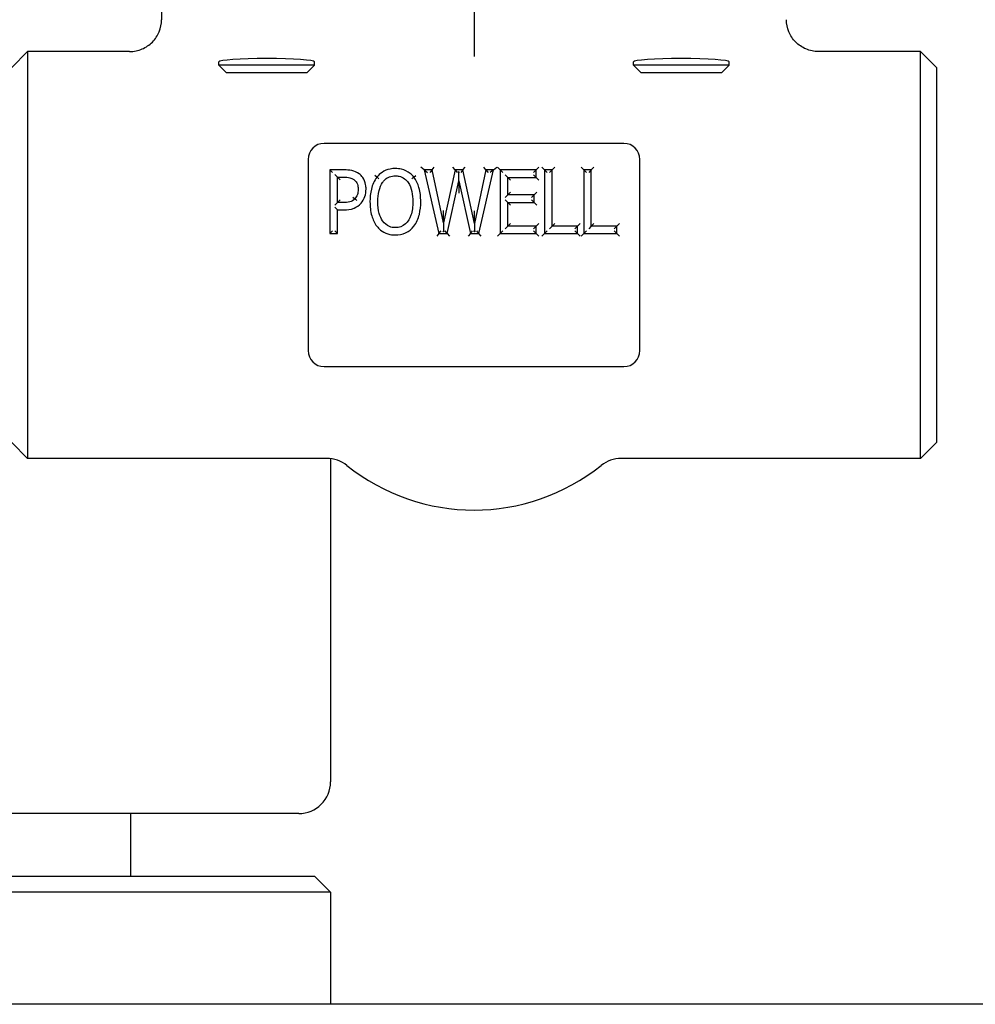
# Model space of a CAD drawing. Header units: inches. Extents: x 36 to 1719, y -84 to 1122.
# Tile 337 of 550: x 908.7 to 912.45, y 416.11 to 419.97. Entities that reach past the tile are written whole.
import ezdxf

# ---------------------------------------------------------------- set-up
doc = ezdxf.new("R2010")
doc.units = ezdxf.units.IN
doc.header["$LTSCALE"] = 48
doc.header["$MEASUREMENT"] = 0
doc.layers.add('Visible (ANSI)', color=7, linetype='Continuous', lineweight=30)

msp = doc.modelspace()

# ---------------------------------------------------------------- linework, layer by layer
at = {"layer": 'Visible (ANSI)'}
for p, q in [((909.25518, 420.39693), (909.25518, 419.96936)), ((910.48018, 420.39693), (910.48018, 419.94977)), ((910.48018, 419.94977), (910.48018, 419.82501)), ((908.66768, 419.78193), (908.73018, 419.84443)), ((908.73018, 419.84443), (908.73018, 418.24943)), ((909.1297, 419.84443), (908.73018, 419.84443)), ((912.23018, 419.84443), (911.83066, 419.84443)), ((912.29268, 419.78193), (912.23018, 419.84443)), ((912.23018, 418.24943), (912.23018, 419.84443)), ((909.48018, 419.79075), (909.48018, 419.80379)), ((909.509, 419.76193), (909.48018, 419.79075)), ((909.85518, 419.79075), (909.48018, 419.79075)), ((909.82636, 419.76193), (909.85518, 419.79075)), ((909.85518, 419.79075), (909.85518, 419.80379)), ((911.10518, 419.79075), (911.10518, 419.80379)), ((911.134, 419.76193), (911.10518, 419.79075)), ((911.48018, 419.79075), (911.10518, 419.79075)), ((911.45136, 419.76193), (911.48018, 419.79075)), ((911.48018, 419.79075), (911.48018, 419.80379)), ((912.29268, 419.78193), (912.29268, 418.31193)), ((909.509, 419.76193), (909.82636, 419.76193)), ((911.134, 419.76193), (911.45136, 419.76193)), ((911.06768, 419.48443), (909.89268, 419.48443)), ((909.83018, 419.42193), (909.83018, 418.67193)), ((911.13018, 418.67193), (911.13018, 419.42193)), ((910.28501, 419.38063), (910.27192, 419.39105)), ((910.3156, 419.38063), (910.32399, 419.39105)), ((910.40596, 419.38063), (910.39755, 419.39105)), ((910.43635, 419.38063), (910.44475, 419.39105)), ((910.5267, 419.38063), (910.51828, 419.39105)), ((910.55608, 419.38063), (910.56911, 419.39105)), ((910.5724, 419.39105), (910.58282, 419.38063)), ((910.72342, 419.38063), (910.73384, 419.39105)), ((910.75624, 419.38063), (910.74582, 419.39105)), ((910.78622, 419.38063), (910.79664, 419.39105)), ((910.91001, 419.38063), (910.89959, 419.39105)), ((910.93999, 419.38063), (910.95041, 419.39105)), ((909.91487, 419.38063), (909.91487, 419.13063)), ((909.97139, 419.38063), (909.91487, 419.38063)), ((909.91487, 419.38063), (909.92529, 419.37021)), ((909.93444, 419.36228), (909.94485, 419.35186)), ((909.94485, 419.25218), (909.94485, 419.35186)), ((909.94485, 419.35186), (909.96957, 419.35186)), ((909.95527, 419.34144), (909.94485, 419.35186)), ((910.09923, 419.35206), (910.09099, 419.35843)), ((910.24429, 419.35206), (910.25249, 419.35848)), ((910.28501, 419.38063), (910.34254, 419.13063)), ((910.3156, 419.38063), (910.28501, 419.38063)), ((910.28501, 419.38063), (910.29809, 419.37021)), ((910.3156, 419.38063), (910.30721, 419.37021)), ((910.36098, 419.17257), (910.3156, 419.38063)), ((910.40596, 419.38063), (910.36098, 419.17257)), ((910.43635, 419.38063), (910.40596, 419.38063)), ((910.40596, 419.38063), (910.41436, 419.37021)), ((910.42006, 419.37315), (910.41642, 419.37021)), ((910.42014, 419.33808), (910.42006, 419.37315)), ((910.42371, 419.37021), (910.42006, 419.37315)), ((910.43635, 419.38063), (910.42794, 419.37021)), ((910.48173, 419.17074), (910.43635, 419.38063)), ((910.5267, 419.38063), (910.48173, 419.17074)), ((910.49955, 419.13063), (910.55608, 419.38063)), ((910.55608, 419.38063), (910.5267, 419.38063)), ((910.5267, 419.38063), (910.53512, 419.37021)), ((910.55608, 419.38063), (910.54304, 419.37021)), ((910.58282, 419.38063), (910.58282, 419.13063)), ((910.72342, 419.38063), (910.58282, 419.38063)), ((910.58282, 419.38063), (910.59324, 419.37021)), ((910.6128, 419.35105), (910.60239, 419.36147)), ((910.6128, 419.35105), (910.72342, 419.35105)), ((910.6128, 419.28257), (910.6128, 419.35105)), ((910.6128, 419.35105), (910.62322, 419.34063)), ((910.72342, 419.38063), (910.713, 419.37021)), ((910.72342, 419.35105), (910.713, 419.36147)), ((910.72342, 419.35105), (910.72342, 419.38063)), ((910.72342, 419.35105), (910.73384, 419.34063)), ((910.75624, 419.38063), (910.75624, 419.13063)), ((910.78622, 419.38063), (910.75624, 419.38063)), ((910.75624, 419.38063), (910.76666, 419.37021)), ((910.78622, 419.38063), (910.77581, 419.37021)), ((910.78622, 419.16021), (910.78622, 419.38063)), ((910.91001, 419.38063), (910.91001, 419.13063)), ((910.93999, 419.38063), (910.91001, 419.38063)), ((910.91001, 419.38063), (910.92042, 419.37021)), ((910.93999, 419.38063), (910.92958, 419.37021)), ((910.93999, 419.16021), (910.93999, 419.38063)), ((910.37536, 419.13063), (910.42014, 419.33808)), ((910.42014, 419.33808), (910.46592, 419.13063)), ((910.42014, 419.33808), (910.42025, 419.28924)), ((910.00508, 419.27403), (910.01293, 419.26718)), ((910.6128, 419.28257), (910.60239, 419.27216)), ((910.6128, 419.28257), (910.62322, 419.29299)), ((910.71592, 419.28257), (910.6128, 419.28257)), ((910.71592, 419.28257), (910.70551, 419.27216)), ((910.71592, 419.28257), (910.72634, 419.29299)), ((910.71592, 419.253), (910.71592, 419.28257)), ((909.93444, 419.24177), (909.94485, 419.25218)), ((909.94485, 419.22382), (909.93444, 419.23424)), ((909.95527, 419.2626), (909.94485, 419.25218)), ((909.96532, 419.25218), (909.94485, 419.25218)), ((910.6128, 419.253), (910.60239, 419.26341)), ((910.6128, 419.253), (910.71592, 419.253)), ((910.6128, 419.16021), (910.6128, 419.253)), ((910.6128, 419.253), (910.62322, 419.24258)), ((910.71592, 419.253), (910.70551, 419.26341)), ((910.71592, 419.253), (910.72634, 419.24258)), ((909.94485, 419.13063), (909.94485, 419.22382)), ((909.94485, 419.22382), (909.97018, 419.22382)), ((910.36098, 419.17257), (910.36093, 419.22166)), ((910.48173, 419.17074), (910.48168, 419.22024)), ((910.36098, 419.17257), (910.36101, 419.13797)), ((910.48173, 419.17074), (910.48176, 419.1376)), ((910.6128, 419.16021), (910.60239, 419.14979)), ((910.6128, 419.16021), (910.62322, 419.17062)), ((910.72342, 419.16021), (910.6128, 419.16021)), ((910.72342, 419.16021), (910.713, 419.14979)), ((910.72342, 419.16021), (910.73384, 419.17062)), ((910.72342, 419.13063), (910.72342, 419.16021)), ((910.78622, 419.16021), (910.77581, 419.14979)), ((910.78622, 419.16021), (910.79664, 419.17062)), ((910.8863, 419.16021), (910.78622, 419.16021)), ((910.8863, 419.16021), (910.87589, 419.14979)), ((910.8863, 419.16021), (910.89672, 419.17062)), ((910.8863, 419.13063), (910.8863, 419.16021)), ((910.93999, 419.16021), (910.92958, 419.14979)), ((910.93999, 419.16021), (910.95041, 419.17062)), ((911.04007, 419.16021), (910.93999, 419.16021)), ((911.04007, 419.16021), (911.02966, 419.14979)), ((911.04007, 419.16021), (911.05049, 419.17062)), ((911.04007, 419.13063), (911.04007, 419.16021)), ((909.91487, 419.13063), (909.92529, 419.14105)), ((909.91487, 419.13063), (909.94485, 419.13063)), ((909.94485, 419.13063), (909.93444, 419.14105)), ((910.34254, 419.13063), (910.33425, 419.12021)), ((910.34254, 419.13063), (910.35084, 419.14105)), ((910.34254, 419.13063), (910.37536, 419.13063)), ((910.35719, 419.14105), (910.36101, 419.13797)), ((910.36101, 419.13797), (910.36482, 419.14105)), ((910.37536, 419.13063), (910.36696, 419.14105)), ((910.37536, 419.13063), (910.38377, 419.12021)), ((910.46592, 419.13063), (910.45756, 419.12021)), ((910.46592, 419.13063), (910.47429, 419.14105)), ((910.46592, 419.13063), (910.49955, 419.13063)), ((910.48176, 419.1376), (910.47749, 419.14105)), ((910.48602, 419.14105), (910.48176, 419.1376)), ((910.49955, 419.13063), (910.49123, 419.14105)), ((910.50788, 419.12021), (910.49955, 419.13063)), ((910.58282, 419.13063), (910.5724, 419.12021)), ((910.58282, 419.13063), (910.59324, 419.14105)), ((910.58282, 419.13063), (910.72342, 419.13063)), ((910.72342, 419.13063), (910.713, 419.14105)), ((910.72342, 419.13063), (910.73384, 419.12021)), ((910.74582, 419.12021), (910.75624, 419.13063)), ((910.75624, 419.13063), (910.76666, 419.14105)), ((910.75624, 419.13063), (910.8863, 419.13063)), ((910.8863, 419.13063), (910.87589, 419.14105)), ((910.8863, 419.13063), (910.89672, 419.12021)), ((910.89959, 419.12021), (910.91001, 419.13063)), ((910.91001, 419.13063), (910.92042, 419.14105)), ((910.91001, 419.13063), (911.04007, 419.13063)), ((911.04007, 419.13063), (911.02966, 419.14105)), ((911.04007, 419.13063), (911.05049, 419.12021)), ((909.89268, 418.60943), (911.06768, 418.60943)), ((908.66768, 418.31193), (908.73018, 418.24943)), ((912.29268, 418.31193), (912.23018, 418.24943)), ((909.90346, 418.24943), (908.73018, 418.24943)), ((909.91768, 418.24862), (909.91768, 416.98193)), ((912.23018, 418.24943), (911.0569, 418.24943)), ((909.79268, 416.85693), (895.04268, 416.85693)), ((909.1337, 416.85693), (909.1337, 416.61193)), ((894.98018, 416.61193), (909.85518, 416.61193)), ((909.85518, 416.61193), (909.91768, 416.54943)), ((909.91768, 416.54943), (894.91768, 416.54943)), ((909.91768, 416.54943), (909.91768, 416.10943)), ((1025.91768, 416.10943), (748.91768, 416.10943))]:
    msp.add_line(p, q, dxfattribs=at)
for centre, radius, start, end in [((909.89268, 419.42193), 0.0625, 90, 180), ((911.06768, 419.42193), 0.0625, 0, 90), ((909.89268, 418.67193), 0.0625, 180, 270), ((911.06768, 418.67193), 0.0625, 270, 0), ((909.90346, 418.12443), 0.125, 51.30526, 90), ((911.0569, 418.12443), 0.125, 90, 128.69474), ((910.48018, 418.84443), 0.7975, 231.30526, 308.69474), ((909.79268, 416.98193), 0.125, 270, 0)]:
    msp.add_arc(centre, radius, start, end, dxfattribs=at)
for centre in [(909.66768, 419.80379), (911.29268, 419.80379)]:
    msp.add_ellipse(centre, major_axis=(-0.1875, 0), ratio=0.0699681, start_param=3.1415927, end_param=6.2831853, dxfattribs=at)
for points, knots in [([(909.1297, 419.84443), (909.12981, 419.84443), (909.12992, 419.84443), (909.13846, 419.84445), (909.14686, 419.84532), (909.16337, 419.84871), (909.17143, 419.85124), (909.19418, 419.86095), (909.20779, 419.87021), (909.23065, 419.89339), (909.23969, 419.90706), (909.25201, 419.93708), (909.25518, 419.95314), (909.25518, 419.96936)], [-0.00081437, -0.00081437, -0.00081437, -0.00081437, 0, 0, 0.06424187, 0.06424187, 0.12843712, 0.12843712, 0.25272368, 0.25272368, 0.37647976, 0.37647976, 0.50008222, 0.50008222, 0.50008222, 0.50008222]), ([(911.83066, 419.84443), (911.83055, 419.84443), (911.83045, 419.84443), (911.82191, 419.84445), (911.8135, 419.84532), (911.79699, 419.84871), (911.78893, 419.85124), (911.76618, 419.86095), (911.75257, 419.87021), (911.72971, 419.89339), (911.72067, 419.90706), (911.70835, 419.93708), (911.70518, 419.95314), (911.70518, 419.96936)], [-0.00081437, -0.00081437, -0.00081437, -0.00081437, 0, 0, 0.06424187, 0.06424187, 0.12843712, 0.12843712, 0.25272368, 0.25272368, 0.37647976, 0.37647976, 0.50008222, 0.50008222, 0.50008222, 0.50008222]), ([(910.17176, 419.3859), (910.16492, 419.3859), (910.15789, 419.3853), (910.13984, 419.38167), (910.12907, 419.37735), (910.1117, 419.36571), (910.10489, 419.35921), (910.09923, 419.35206)], [-0.18591653, -0.18591653, -0.18591653, -0.18591653, -0.1383387, -0.1383387, -0.06221417, -0.06221417, 0, 0, 0, 0]), ([(910.24429, 419.35206), (910.23999, 419.35745), (910.23505, 419.36242), (910.21945, 419.37467), (910.20765, 419.38037), (910.18742, 419.38512), (910.17946, 419.3859), (910.17176, 419.3859)], [-0.18588354, -0.18588354, -0.18588354, -0.18588354, -0.13912509, -0.13912509, -0.05350965, -0.05350965, 0, 0, 0, 0]), ([(909.96957, 419.35186), (909.97771, 419.35186), (909.98581, 419.35135), (909.99297, 419.34973), (909.99905, 419.34836), (910.00472, 419.34587), (910.00948, 419.34234)], [-0.1225061, -0.1225061, -0.1225061, -0.1225061, -0.0569635, -0.0569635, -0.0569635, 0, 0, 0, 0]), ([(910.02994, 419.36503), (910.02136, 419.37167), (910.01077, 419.37595), (909.99078, 419.38009), (909.98097, 419.38063), (909.97139, 419.38063)], [-0.13886282, -0.13886282, -0.13886282, -0.13886282, -0.06943141, -0.06943141, 0, 0, 0, 0]), ([(910.05669, 419.30526), (910.05669, 419.31104), (910.05629, 419.31701), (910.0535, 419.33259), (910.04971, 419.34226), (910.04005, 419.35605), (910.03527, 419.36099), (910.02994, 419.36503)], [-0.14770424, -0.14770424, -0.14770424, -0.14770424, -0.10744801, -0.10744801, -0.04303805, -0.04303805, 0, 0, 0, 0]), ([(910.09923, 419.35206), (910.08869, 419.33807), (910.08186, 419.32178), (910.07364, 419.28884), (910.07229, 419.27203), (910.07229, 419.25563)], [-0.24071175, -0.24071175, -0.24071175, -0.24071175, -0.12035588, -0.12035588, 0, 0, 0, 0]), ([(910.10747, 419.34569), (910.10745, 419.34571), (910.10743, 419.34572), (910.10632, 419.34658), (910.10525, 419.34741), (910.10326, 419.34895), (910.10236, 419.34964), (910.10085, 419.35081), (910.10025, 419.35127), (910.09944, 419.3519), (910.09923, 419.35206), (910.09923, 419.35206)], [-0.041693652, -0.041693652, -0.041693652, -0.041693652, -0.041500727, -0.041500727, -0.031006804, -0.031006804, -0.020670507, -0.020670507, -0.010335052, -0.010335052, 0, 0, 0, 0]), ([(910.12172, 419.3312), (910.1241, 419.33461), (910.12673, 419.33783), (910.13372, 419.34486), (910.13829, 419.34828), (910.14329, 419.35085), (910.15011, 419.35434), (910.15777, 419.35629), (910.16777, 419.35706), (910.16976, 419.35713), (910.17176, 419.35713)], [-0.17427134, -0.17427134, -0.17427134, -0.17427134, -0.13854695, -0.13854695, -0.08695734, -0.08695734, -0.08695734, -0.01710615, -0.01710615, 0, 0, 0, 0]), ([(910.17176, 419.35713), (910.17678, 419.35713), (910.18178, 419.35663), (910.19424, 419.35383), (910.20136, 419.35067), (910.21309, 419.34205), (910.21782, 419.33699), (910.2218, 419.3312)], [-0.17407625, -0.17407625, -0.17407625, -0.17407625, -0.13064444, -0.13064444, -0.06115355, -0.06115355, 0, 0, 0, 0]), ([(910.23608, 419.34564), (910.2361, 419.34566), (910.23612, 419.34567), (910.23723, 419.34654), (910.2383, 419.34738), (910.24028, 419.34893), (910.24117, 419.34963), (910.24267, 419.3508), (910.24327, 419.35127), (910.24408, 419.3519), (910.24429, 419.35206), (910.24429, 419.35206)], [-0.000192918, -0.000192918, -0.000192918, -0.000192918, 0, 0, 0.010492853, 0.010492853, 0.020828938, 0.020828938, 0.031164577, 0.031164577, 0.041500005, 0.041500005, 0.041500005, 0.041500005]), ([(910.27123, 419.25563), (910.27123, 419.274), (910.26947, 419.29288), (910.26414, 419.31114), (910.26, 419.32534), (910.25378, 419.33971), (910.24429, 419.35206)], [-0.24042706, -0.24042706, -0.24042706, -0.24042706, -0.10576732, -0.10576732, -0.10576732, 0, 0, 0, 0]), ([(910.00948, 419.34234), (910.0113, 419.34101), (910.01297, 419.33955), (910.01933, 419.33287), (910.02252, 419.32635), (910.02523, 419.31427), (910.02569, 419.30928), (910.02569, 419.30425)], [-0.13348426, -0.13348426, -0.13348426, -0.13348426, -0.11183803, -0.11183803, -0.04301463, -0.04301463, 0, 0, 0, 0]), ([(910.03703, 419.24975), (910.0441, 419.25744), (910.04901, 419.26682), (910.05521, 419.28556), (910.05669, 419.29557), (910.05669, 419.30526)], [-0.1325392, -0.1325392, -0.1325392, -0.1325392, -0.0662696, -0.0662696, 0, 0, 0, 0]), ([(910.10328, 419.25563), (910.10328, 419.27045), (910.1046, 419.28527), (910.10804, 419.29919), (910.11092, 419.31082), (910.11533, 419.32204), (910.12172, 419.3312)], [-0.21576633, -0.21576633, -0.21576633, -0.21576633, -0.09807128, -0.09807128, -0.09807128, 0, 0, 0, 0]), ([(910.2218, 419.3312), (910.22879, 419.32112), (910.23343, 419.30849), (910.23914, 419.2828), (910.24024, 419.26922), (910.24024, 419.25563)], [-0.2156668, -0.2156668, -0.2156668, -0.2156668, -0.1078334, -0.1078334, 0, 0, 0, 0]), ([(910.01293, 419.26718), (910.00774, 419.26113), (910.00107, 419.25709), (909.98448, 419.25282), (909.97488, 419.25218), (909.96532, 419.25218)], [-0.15332819, -0.15332819, -0.15332819, -0.15332819, -0.07666409, -0.07666409, 0, 0, 0, 0]), ([(910.02569, 419.30425), (910.02569, 419.29692), (910.0248, 419.28973), (910.02265, 419.28349), (910.02061, 419.27757), (910.01725, 419.27203), (910.01293, 419.26718)], [-0.12076238, -0.12076238, -0.12076238, -0.12076238, -0.05871163, -0.05871163, -0.05871163, 0, 0, 0, 0]), ([(910.01293, 419.26718), (910.01293, 419.26718), (910.01312, 419.267), (910.0139, 419.26632), (910.01447, 419.26583), (910.0159, 419.26457), (910.01676, 419.26383), (910.01865, 419.26217), (910.01967, 419.26128), (910.02073, 419.26035), (910.02075, 419.26034), (910.02077, 419.26032)], [-0.04149981, -0.04149981, -0.04149981, -0.04149981, -0.031164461, -0.031164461, -0.020828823, -0.020828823, -0.010492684, -0.010492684, 0, 0, 0.000192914, 0.000192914, 0.000192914, 0.000192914]), ([(909.97018, 419.22382), (909.98296, 419.22382), (909.9965, 419.22483), (910.00979, 419.23041), (910.02006, 419.23471), (910.0296, 419.24153), (910.03703, 419.24975)], [-0.16530076, -0.16530076, -0.16530076, -0.16530076, -0.07374895, -0.07374895, -0.07374895, 0, 0, 0, 0]), ([(910.07229, 419.25563), (910.07229, 419.23734), (910.07408, 419.21857), (910.07927, 419.20042), (910.08336, 419.18617), (910.08962, 419.17171), (910.09923, 419.1594)], [-0.23977561, -0.23977561, -0.23977561, -0.23977561, -0.10578463, -0.10578463, -0.10578463, 0, 0, 0, 0]), ([(910.17176, 419.15413), (910.16355, 419.15413), (910.15544, 419.15556), (910.1378, 419.16286), (910.12886, 419.17054), (910.12192, 419.18026), (910.11588, 419.18873), (910.11162, 419.19861), (910.10468, 419.22389), (910.10328, 419.23972), (910.10328, 419.25563)], [-0.3892503, -0.3892503, -0.3892503, -0.3892503, -0.31799453, -0.31799453, -0.21608738, -0.21608738, -0.21608738, -0.1261189, -0.1261189, 0, 0, 0, 0]), ([(910.24024, 419.25563), (910.24024, 419.24638), (910.23975, 419.2371), (910.23739, 419.21929), (910.23557, 419.21074), (910.22844, 419.18961), (910.22134, 419.17758), (910.20075, 419.15903), (910.18669, 419.15413), (910.17176, 419.15413)], [-0.3891734, -0.3891734, -0.3891734, -0.3891734, -0.31592277, -0.31592277, -0.24487833, -0.24487833, -0.12944227, -0.12944227, 0, 0, 0, 0]), ([(910.24429, 419.1594), (910.2552, 419.17338), (910.2617, 419.18987), (910.26973, 419.22251), (910.27123, 419.23925), (910.27123, 419.25563)], [-0.23972862, -0.23972862, -0.23972862, -0.23972862, -0.11986431, -0.11986431, 0, 0, 0, 0]), ([(910.09923, 419.1594), (910.10332, 419.15417), (910.10806, 419.14921), (910.12184, 419.13795), (910.1317, 419.13273), (910.15184, 419.12657), (910.16194, 419.12536), (910.17176, 419.12536)], [-0.18639154, -0.18639154, -0.18639154, -0.18639154, -0.14102384, -0.14102384, -0.06843551, -0.06843551, 0, 0, 0, 0]), ([(910.17176, 419.12536), (910.18526, 419.12536), (910.1994, 419.12796), (910.21207, 419.13367), (910.22484, 419.13942), (910.23593, 419.14883), (910.24429, 419.1594)], [-0.18613429, -0.18613429, -0.18613429, -0.18613429, -0.09257124, -0.09257124, -0.09257124, 0, 0, 0, 0])]:
    msp.add_open_spline(points, degree=3, knots=knots, dxfattribs=at)

doc.saveas('drawing.dxf')
